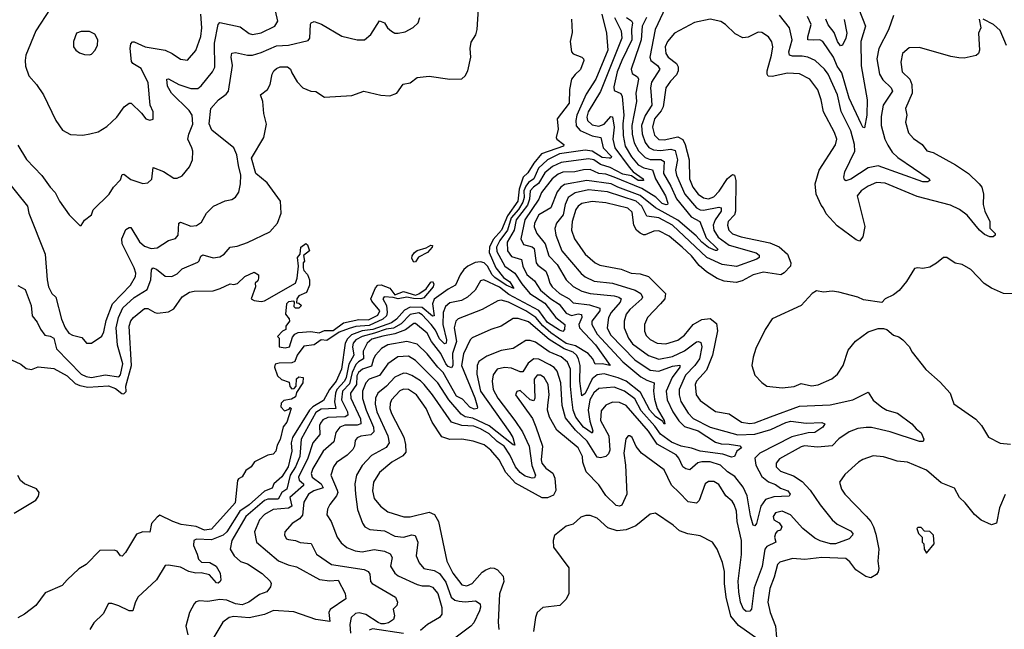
# Model space of a CAD drawing. Extents: x 1933546 to 2138868, y 524910 to 667279.
# Tile 341 of 466: x 2042837 to 2048580, y 627217 to 630773. Entities that reach past the tile are written whole.
import ezdxf

# ---------------------------------------------------------------- set-up
doc = ezdxf.new("R2010")
doc.units = 0

msp = doc.modelspace()

# ---------------------------------------------------------------- linework, layer by layer
at = {"layer": '0CON10XD'}
for points in [[(2046616.7, 630873.3), (2046544.3, 630715), (2046511.7, 630555), (2046518.7, 630535), (2046556, 630505), (2046569.7, 630485), (2046521.5, 630408.5), (2046515.2, 630374.8), (2046520.7, 630330.7), (2046524.8, 630275), (2046485, 630214.7), (2046463.4, 630155), (2046466.7, 630106.7), (2046485.6, 630055.6), (2046506.9, 630026.9), (2046532.8, 630012.8), (2046575, 630009.4), (2046635, 630018.1), (2046659.1, 630009.1), (2046674.5, 629955), (2046661.7, 629895), (2046667.2, 629865), (2046715.5, 629755), (2046785.1, 629675.1), (2046805, 629663), (2046825, 629661.1), (2046915, 629678.9), (2046928.5, 629675), (2046928.3, 629655), (2046893, 629605), (2046881.3, 629575), (2046885.6, 629545), (2046910.2, 629505), (2046975, 629457.9), (2047132.4, 629412.4), (2047150.1, 629400.1), (2047150, 629385), (2047136.5, 629375), (2047017.6, 629332.4), (2046935, 629344.8), (2046845, 629385.4), (2046645, 629573.8), (2046565, 629616.5), (2046495, 629626.7), (2046466.1, 629685), (2046432.8, 629715), (2046265, 629769.5), (2046155, 629779.4), (2046076.7, 629763.3), (2046036.7, 629735), (2046018.1, 629695), (2046007.3, 629635), (2045967.5, 629585), (2045958.3, 629555), (2045964.1, 629515.9), (2045998.4, 629425), (2046111.8, 629291.8), (2046135, 629273.4), (2046187.9, 629247.9), (2046295, 629236.3), (2046425.8, 629195.8), (2046459.1, 629175), (2046469.1, 629155), (2046464.7, 629145), (2046395, 629081.4), (2046374.7, 629055), (2046362.5, 629015), (2046361.6, 628975), (2046387.3, 628915), (2046411.3, 628881.3), (2046505, 628814.3), (2046565, 628793.4), (2046645, 628807.9), (2046715, 628840.8), (2046785, 628893.7), (2046796.4, 628896.4), (2046810.5, 628890.5), (2046816.5, 628865), (2046802.6, 628795), (2046775, 628755.2), (2046721, 628699), (2046683.7, 628615), (2046683.1, 628585), (2046693.4, 628545), (2046735, 628477.3), (2046765, 628446.2), (2046865, 628395.2), (2047025, 628350.3), (2047125, 628354.9), (2047218.3, 628381.7), (2047305, 628423.8), (2047335, 628431.4), (2047425, 628420), (2047515, 628424), (2047532.5, 628415), (2047522, 628395), (2047475, 628365.5), (2047435, 628362.1), (2047341.2, 628338.8), (2047153.3, 628245), (2047125.3, 628215), (2047130.2, 628175), (2047165, 628108.8), (2047205, 628077.4), (2047245, 628060.9), (2047275, 628039.2), (2047317.5, 628025), (2047331.4, 628005), (2047325, 627993.3), (2047235, 627990.2), (2047186.5, 627973.5), (2047160, 627935), (2047135, 627833.3), (2047125, 627820), (2047115, 627824), (2047099.2, 627879.1), (2047080.6, 627995), (2047056.2, 628045), (2047007.6, 628107.6), (2046965, 628136.1), (2046925, 628174.8), (2046865, 628194.2), (2046815.9, 628194.1), (2046792.8, 628187.2), (2046745, 628147.5), (2046722.6, 628152.6), (2046705, 628165.5), (2046681.8, 628215), (2046665, 628234.1), (2046555, 628297.5), (2046505, 628372.9), (2046375, 628522.6), (2046335, 628539.6), (2046295, 628541), (2046256, 628524), (2046229, 628491), (2046225.3, 628434.7), (2046272.4, 628345), (2046278.3, 628261.7), (2046270.6, 628239.4), (2046254.9, 628225.1), (2046225, 628216.1), (2046205, 628220.6), (2046146.8, 628315), (2046078.6, 628378.6), (2046020.5, 628450.5), (2046001.5, 628521.5), (2045993.7, 628653.7), (2045971.6, 628721.6), (2045953.4, 628743.4), (2045929.5, 628759.5), (2045865, 628791.6), (2045835, 628794.8), (2045801.7, 628768.3), (2045772.2, 628717.8), (2045755, 628718.6), (2045705, 628741), (2045665, 628744.8), (2045622.7, 628735), (2045598.8, 628701.2), (2045591.7, 628665), (2045598.8, 628615), (2045626.2, 628565), (2045725.4, 628435.4), (2045769.5, 628369.5), (2045808.3, 628285), (2045823.2, 628173.2), (2045844.6, 628115), (2045839.2, 628100.8), (2045825, 628098.2), (2045785, 628110.9), (2045755, 628130.7), (2045728.3, 628165), (2045695.8, 628235), (2045662.8, 628285), (2045622.2, 628312.2), (2045575, 628357.3), (2045525, 628386.4), (2045485, 628401.2), (2045416.3, 628406.3), (2045354.6, 628424.6), (2045245.2, 628585), (2045196.7, 628645), (2045175, 628666.3), (2045125, 628697.5), (2045095, 628709.5), (2045075, 628710), (2045025, 628687.6), (2044975.7, 628635), (2044925.4, 628594.6), (2044911.2, 628565), (2044909.4, 628529.4), (2044919.5, 628485), (2044983.1, 628345), (2044992.4, 628305), (2044975, 628277.8), (2044889.4, 628230.6), (2044835, 628173.1), (2044801.4, 628115), (2044792.5, 628065), (2044794.8, 628005), (2044807.2, 627915), (2044835.5, 627835), (2044849.4, 627815), (2044879.2, 627799.2), (2044965, 627790.7), (2045025, 627760.3), (2045075, 627753.7), (2045125, 627768.5), (2045143.9, 627763.9), (2045159.3, 627725), (2045150, 627645), (2045167.1, 627605), (2045195, 627572.5), (2045255, 627559.3), (2045285, 627542.8), (2045322.6, 627492.6), (2045353.2, 627405), (2045375, 627387.2), (2045399.4, 627380.6), (2045435, 627377.1), (2045495, 627382.7), (2045522.9, 627365), (2045525.4, 627345.4), (2045519.6, 627325), (2045486.2, 627255), (2045467.5, 627235), (2045375.2, 627164.8)], [(2042825, 629221.8), (2042868.5, 629198.5), (2042903.5, 629105), (2042910, 629045), (2042938.5, 629008.5), (2042957.8, 628967.8), (2042983.1, 628933.1), (2043015, 628926.4), (2043035, 628914.1), (2043052.4, 628852.4), (2043195, 628705.5), (2043225, 628691.2), (2043255, 628686.5), (2043335, 628700.7), (2043415, 628689.2), (2043425, 628701.9), (2043437.6, 628765), (2043407.8, 628875), (2043399.3, 628975), (2043412.4, 629035), (2043438.1, 629091.9), (2043505, 629152.9), (2043580.5, 629199.5), (2043601.5, 629255), (2043606.5, 629313.5), (2043613.8, 629326.2), (2043635, 629318.2), (2043685, 629276.5), (2043725, 629274.4), (2043755, 629289.8), (2043785, 629319.8), (2043875, 629357.6), (2043884, 629366), (2043893.6, 629393.6), (2043905, 629400.4), (2043965, 629382.9), (2044005, 629390.4), (2044030, 629405), (2044065, 629446.2), (2044105, 629451.3), (2044165, 629472.1), (2044295, 629535.4), (2044340.9, 629585), (2044361.8, 629645), (2044358.7, 629715), (2044280.5, 629820.5), (2044213.9, 629875), (2044188.2, 629965), (2044260, 630085), (2044275.8, 630164.2), (2044260, 630225), (2044255.8, 630295), (2044241.2, 630335), (2044282, 630365), (2044297.1, 630395), (2044310, 630455), (2044320, 630475), (2044335, 630488.1), (2044357, 630497), (2044397.9, 630497.9), (2044416.7, 630485), (2044425, 630462.5), (2044455, 630410), (2044488.8, 630375), (2044535, 630356), (2044565, 630353.3), (2044615, 630321.2), (2044775, 630331.2), (2044845, 630356.7), (2044942.3, 630332.3), (2044995, 630328), (2045036.8, 630343.2), (2045074.2, 630395.8), (2045115, 630404), (2045155, 630435.6), (2045225, 630443.1), (2045345, 630425.4), (2045415, 630427.5), (2045435.7, 630444.3), (2045451.3, 630475), (2045468.3, 630555), (2045464.7, 630605), (2045469.3, 630640.7), (2045496.6, 630683.4), (2045505.2, 630715), (2045514.5, 630865)], [(2042825, 630041.4), (2042877.1, 629957.1), (2042965, 629864.3), (2043014.4, 629795), (2043044, 629764), (2043069.5, 629715), (2043125, 629634), (2043187, 629573), (2043195, 629572.5), (2043215, 629602.5), (2043255, 629633.8), (2043266.2, 629663.8), (2043358.8, 629755), (2043384, 629795), (2043425, 629838), (2043435, 629868.8), (2043445, 629871.4), (2043485, 629841.1), (2043555, 629817.1), (2043585, 629820.8), (2043607, 629843), (2043615, 629910), (2043675, 629887.1), (2043735, 629847.5), (2043755, 629848.6), (2043785, 629861.4), (2043827.5, 629915), (2043844.5, 629955), (2043846.7, 630005), (2043840, 630025), (2043817.3, 630075), (2043822.7, 630105), (2043846, 630164), (2043842.7, 630215), (2043825, 630243.8), (2043722.9, 630345), (2043699.2, 630385), (2043694.6, 630425.4), (2043705, 630428.1), (2043764.8, 630394.8), (2043835, 630372.1), (2043875, 630372.1), (2043895, 630386.5), (2043961.3, 630468.7), (2043974.6, 630495), (2043972.6, 630635), (2043994.7, 630745.3), (2044004, 630756), (2044121.9, 630731.9), (2044175, 630692.7), (2044195, 630685.4), (2044245, 630696.9), (2044324.6, 630735.4), (2044341.5, 630765), (2044329.7, 630825)], [(2043015, 630836.9), (2042931.9, 630708.1), (2042873.3, 630565), (2042868.1, 630535), (2042871.3, 630501.3), (2042889.4, 630445), (2042935.7, 630395), (2042975.8, 630335), (2043048, 630185), (2043087.3, 630127.3), (2043132.7, 630102.7), (2043205, 630099.2), (2043245, 630107.5), (2043295, 630118.6), (2043345, 630149.2), (2043404, 630205), (2043446.7, 630265), (2043475, 630286.7), (2043487.5, 630285), (2043547.7, 630227.7), (2043573.3, 630195), (2043595, 630186.7), (2043615, 630192.5), (2043616.2, 630235), (2043597.5, 630275), (2043585.5, 630405), (2043545, 630487.8), (2043497, 630517), (2043488.3, 630528.3), (2043480.6, 630605), (2043485, 630632), (2043495, 630642.9), (2043505, 630644.3), (2043568.8, 630615), (2043685, 630594), (2043725.8, 630575.8), (2043775, 630542.2), (2043815, 630536.9), (2043865, 630592.9), (2043893.5, 630675), (2043898.8, 630725), (2043893.2, 630805)], [(2047731.3, 630835), (2047770.6, 630735), (2047742.2, 630645), (2047744.4, 630504.4), (2047779.4, 630305), (2047778.1, 630215), (2047765, 630141.2), (2047755, 630145.7), (2047745, 630164.4), (2047674.3, 630314.3), (2047632.4, 630462.4), (2047605, 630502.5), (2047583.5, 630555), (2047521.2, 630645), (2047503.3, 630655), (2047466.3, 630653.7), (2047433.1, 630655), (2047432.9, 630672.9), (2047453.1, 630745), (2047431.4, 630791.4)], [(2042754.6, 629844.6), (2042881.4, 629685), (2042890.8, 629645), (2042985.9, 629405.9), (2042996.4, 629255), (2043005.6, 629215), (2043024.3, 629175), (2043047.7, 629155), (2043081.5, 629025), (2043101.9, 628975), (2043124.3, 628945), (2043145, 628932.9), (2043199.7, 628919.7), (2043226.4, 628886.4), (2043255, 628886.2), (2043315, 628926.2), (2043327.9, 628952.1), (2043342.1, 629017.9), (2043377.2, 629115), (2043483.6, 629225), (2043512.7, 629275), (2043514.1, 629295), (2043504.1, 629325), (2043433.6, 629465), (2043433.5, 629495), (2043455, 629548.6), (2043475, 629561.4), (2043485, 629560), (2043535, 629477.1), (2043565, 629451.1), (2043602.8, 629437.2), (2043637.8, 629442.2), (2043705, 629484.2), (2043745, 629496.2), (2043762, 629515), (2043765, 629586.7), (2043775, 629591.2), (2043835, 629568.5), (2043868.2, 629571.8), (2043897.4, 629592.6), (2043925.7, 629644.3), (2043966.7, 629685), (2044035, 629715.7), (2044075, 629723.8), (2044095, 629736.7), (2044115, 629767.5), (2044124.2, 629815), (2044126, 629865), (2044112.8, 629922.7), (2044103.8, 629985), (2044085.8, 630025.8), (2043958.2, 630128.2), (2043941.5, 630165), (2043950.8, 630255), (2043996, 630305), (2044041.8, 630338.2), (2044053.8, 630356.2), (2044078.9, 630505), (2044070, 630555), (2044075, 630577.5), (2044095, 630580.5), (2044165, 630566.2), (2044193.8, 630566.2), (2044245, 630581.2), (2044335, 630620.2), (2044405, 630624.8), (2044518.9, 630651.1), (2044528.2, 630665), (2044532.7, 630747.3), (2044536.7, 630755), (2044555, 630761.9), (2044597.3, 630747.3), (2044716.2, 630676.2), (2044805, 630654.3), (2044847.5, 630655), (2044885, 630686), (2044935, 630766.2), (2044964.2, 630754.2), (2044981.4, 630725), (2045005.4, 630705.4), (2045025, 630694.3), (2045045, 630693.1), (2045085, 630701.9), (2045132.7, 630727.3), (2045160.8, 630755), (2045170.6, 630785)], [(2046231.9, 630805), (2046258.8, 630695), (2046266.3, 630595), (2046196.9, 630425), (2046141.6, 630338.4), (2046087.2, 630215), (2046080, 630185), (2046083.2, 630153.2), (2046106.1, 630126.1), (2046175, 630094.4), (2046226.1, 630085), (2046239.5, 630025), (2046288.1, 629975), (2046284.1, 629965.9), (2046275.7, 629964.3), (2046235, 629969.4), (2046175, 630006.1), (2046135, 630010.8), (2045985, 629990.8), (2045915, 629955.7), (2045863.6, 629906.4), (2045835.1, 629844.9), (2045805, 629823.3), (2045788.4, 629801.6), (2045777.7, 629775), (2045779.6, 629735), (2045772.3, 629707.7), (2045746.1, 629665), (2045703.7, 629616.3), (2045681.1, 629545), (2045637.6, 629485), (2045617.4, 629445), (2045620.1, 629420.1), (2045666.4, 629335), (2045724.7, 629294.7), (2045765, 629232.6), (2045812.5, 629175), (2045900, 629120), (2045963.8, 629035), (2046017.4, 628995), (2046014.7, 628965), (2046005.3, 628954.7), (2045985, 628961.3), (2045915, 629007), (2045865, 629075.6), (2045690.2, 629170.2), (2045635, 629213.1), (2045543.8, 629256.2), (2045525, 629250), (2045494.1, 629195.9), (2045449.1, 629155), (2045414.4, 629135.6), (2045345, 629120.7), (2045320.7, 629099.3), (2045306.7, 629065), (2045304.9, 628994.9), (2045325.6, 628905), (2045324.7, 628885.3), (2045315, 628882.6), (2045285, 628910.5), (2045261.6, 628961.6), (2045237.4, 628995), (2045185, 629050.2), (2045165, 629061.9), (2045115, 629053.5), (2045062.2, 628997.8), (2045016.3, 628973.7), (2044975, 628967.8), (2044906.6, 628943.4), (2044835, 628925.4), (2044797.3, 628905), (2044780.9, 628885), (2044777.6, 628865), (2044785.7, 628815), (2044756.8, 628763.2), (2044740.4, 628685), (2044730.8, 628665), (2044687.5, 628615), (2044679.6, 628595), (2044672.8, 628542.8), (2044680.8, 628505), (2044595, 628500), (2044565, 628481.3), (2044478.5, 628325), (2044470.4, 628225), (2044445.6, 628165), (2044415.1, 628115), (2044395.3, 628035), (2044365, 628014.5), (2044343.6, 627976.4), (2044285, 627976.4), (2044265, 627969.1), (2044155.6, 627874.4), (2044074.5, 627735.5), (2044063.8, 627685), (2044088.5, 627645), (2044125, 627612.9), (2044165, 627598.1), (2044251.4, 627541.4), (2044298.1, 627498.1), (2044303.3, 627485), (2044300, 627465), (2044278.6, 627435), (2044235, 627419.4), (2044173.1, 627375), (2044135, 627360), (2044095, 627365.2), (2044045, 627386.4), (2044005, 627390), (2043935, 627380), (2043885, 627382.9), (2043865, 627377.5), (2043853.7, 627366.3), (2043826.9, 627315), (2043806.5, 627235), (2043817.5, 627185)], [(2046306.5, 630785), (2046345, 630708.1), (2046349.5, 630665), (2046251.1, 630421.1), (2046225.3, 630354.7), (2046152.7, 630235), (2046144.8, 630205), (2046147.8, 630185), (2046175, 630158.7), (2046215, 630150.8), (2046245.9, 630164.1), (2046285, 630207.8), (2046295, 630205.4), (2046304.6, 630145), (2046297.3, 630075), (2046307.7, 630025), (2046391.4, 629911.5), (2046415, 629885.9), (2046473.8, 629845), (2046475.6, 629835), (2046445, 629834.4), (2046405, 629862.3), (2046355, 629872.5), (2046280.8, 629910.8), (2046225, 629927.4), (2046185, 629955.4), (2046155, 629960.6), (2045995, 629939), (2045945, 629916.5), (2045900, 629880), (2045863.3, 629816.7), (2045833.7, 629796.3), (2045813.7, 629775), (2045809.8, 629725), (2045798.5, 629691.5), (2045732, 629605), (2045720.6, 629545), (2045679.7, 629475), (2045681.7, 629425), (2045705, 629391.9), (2045763.8, 629373.8), (2045770.9, 629335), (2045795, 629287.3), (2045840.1, 629250.1), (2045874.8, 629195), (2045935, 629143.9), (2045983, 629113), (2046025, 629061.6), (2046055, 629047.1), (2046095, 629057.2), (2046112.7, 629052.7), (2046115.5, 629035), (2046098.6, 628995), (2046102.6, 628975), (2046195.8, 628875.8), (2046280, 628755), (2046235, 628764.6), (2046193.7, 628763.6), (2046180.3, 628795), (2046152.4, 628825), (2046079.4, 628870.6), (2046025, 628883.4), (2045935, 628946.2), (2045887.9, 628987.9), (2045846.4, 629036.4), (2045789.6, 629075), (2045688.7, 629125), (2045645, 629137.4), (2045625, 629133.4), (2045535, 629081.6), (2045395, 629027.3), (2045380.7, 629015), (2045371.7, 628975), (2045383.7, 628895), (2045360.5, 628825), (2045363.6, 628756.4), (2045355, 628742.3), (2045335, 628750.5), (2045322.2, 628765), (2045292.6, 628825), (2045238.5, 628895), (2045213.7, 628943.7), (2045145, 629000.4), (2045135, 629000), (2045086.7, 628963.3), (2045025, 628939.5), (2044955.8, 628925.8), (2044891.5, 628908.5), (2044863.9, 628886.1), (2044840.3, 628839.7), (2044842.5, 628795), (2044812.2, 628777.8), (2044797.8, 628762.2), (2044775.5, 628714.5), (2044761, 628649), (2044720.3, 628605), (2044714.4, 628554.4), (2044748.8, 628485), (2044750.4, 628465), (2044734.4, 628455.6), (2044635, 628452.4), (2044605, 628437.9), (2044590.4, 628419.6), (2044585.2, 628404.8), (2044587, 628353), (2044547, 628305), (2044518.3, 628215), (2044463.1, 628105), (2044466.1, 628086.1), (2044491.4, 628065), (2044491.4, 628055), (2044412.8, 627985), (2044423.5, 627935), (2044405, 627922.9), (2044315, 627914.8), (2044265, 627887.4), (2044234.7, 627855), (2044206.2, 627785), (2044217.8, 627725), (2044346.2, 627616.1), (2044402.1, 627592.1), (2044450.5, 627580.5), (2044585, 627508.1), (2044645, 627500.3), (2044695, 627504), (2044735.6, 627425), (2044739.2, 627395), (2044647.5, 627332.5), (2044640, 627315), (2044645, 627262.5), (2044565, 627273.6), (2044435, 627318.9), (2044317.3, 627327.3), (2044265, 627303.7), (2044175, 627284.5), (2044085, 627291), (2044058.6, 627285), (2044022.4, 627257.6), (2043969.8, 627170.2)], [(2046376.3, 630785), (2046406.2, 630766.2), (2046412, 630755), (2046405.4, 630715), (2046407.7, 630655), (2046348.1, 630535), (2046322.1, 630468), (2046301.7, 630381.7), (2046305, 630360), (2046342.3, 630342.3), (2046350.3, 630325), (2046360.3, 630215), (2046354.2, 630165), (2046356.2, 630096.2), (2046367.7, 630035), (2046405, 629972.4), (2046445, 629926.7), (2046478.1, 629908.1), (2046527.3, 629897.3), (2046544.4, 629844.4), (2046603.1, 629745), (2046616.7, 629703.3), (2046616.2, 629693.8), (2046607.6, 629692.4), (2046585, 629700.1), (2046547.6, 629737.6), (2046465, 629788.4), (2046304.1, 629854.1), (2046255, 629870.8), (2046215, 629876.2), (2046165, 629899.2), (2046125, 629897.5), (2046075, 629885.2), (2046005, 629882.5), (2045978.3, 629871.7), (2045942.4, 629845), (2045880, 629765), (2045864.8, 629725), (2045782.5, 629605), (2045759, 629495), (2045775, 629461.1), (2045825, 629447.3), (2045837.2, 629437.2), (2045849, 629355), (2045859.9, 629339.9), (2045906.1, 629306.1), (2045916.7, 629276.7), (2045929, 629235), (2045942.8, 629215), (2045984.7, 629175), (2046041.2, 629145), (2046065, 629121.5), (2046160.3, 629110.3), (2046219.8, 629089.8), (2046220, 629075), (2046173.9, 629013.9), (2046174.9, 628994.9), (2046205, 628938), (2046355, 628776.5), (2046460.1, 628690.1), (2046495, 628669.6), (2046536.9, 628655), (2046533.7, 628605), (2046540.1, 628560.1), (2046555.2, 628505), (2046595.3, 628435), (2046600, 628415), (2046595.9, 628414.1), (2046588.9, 628428.9), (2046545, 628457.6), (2046512.6, 628495), (2046458.5, 628598.5), (2046375, 628664.3), (2046327.2, 628682.7), (2046245, 628706.4), (2046205, 628701.2), (2046175, 628678.4), (2046135, 628592.7), (2046115, 628578), (2046103.4, 628665), (2046106.6, 628755), (2046097.1, 628795), (2046084.8, 628815), (2046064.3, 628834.3), (2046012.3, 628852.3), (2045925, 628908), (2045805, 629010.8), (2045745, 629028.9), (2045715, 629030.4), (2045645, 628984.6), (2045585, 628965.4), (2045475, 628917.1), (2045463.9, 628906.1), (2045426.1, 628823.9), (2045413.2, 628755), (2045492.3, 628567.7), (2045507.8, 628512.2), (2045505.8, 628504.2), (2045488.3, 628501.7), (2045462.5, 628512.5), (2045418.6, 628558.6), (2045385, 628577.2), (2045306.5, 628715), (2045275.9, 628745), (2045214.3, 628824.3), (2045155, 628880.7), (2045094.8, 628894.8), (2044984.6, 628875.4), (2044946.7, 628855), (2044912.4, 628815), (2044900.6, 628795), (2044888.7, 628751.3), (2044836.1, 628733.9), (2044813.2, 628715), (2044802.5, 628695), (2044801.6, 628645), (2044766.2, 628595), (2044768.4, 628565), (2044825.1, 628445.1), (2044827.1, 628415), (2044805, 628407.4), (2044732.5, 628407.5), (2044704, 628396), (2044680, 628365), (2044668.8, 628311.2), (2044606.8, 628255), (2044546.9, 628155), (2044537.2, 628125), (2044542.8, 628105), (2044594.8, 628065), (2044607, 628043), (2044552.3, 628025), (2044521.6, 628005), (2044495, 627958), (2044487.1, 627882.9), (2044468.6, 627861.4), (2044426.4, 627833.6), (2044383.5, 627785), (2044380.4, 627765), (2044393.3, 627745), (2044405, 627740.4), (2044445, 627734.4), (2044472.7, 627722.7), (2044537.8, 627717.8), (2044567.5, 627655), (2044655, 627594.2), (2044846.7, 627565), (2044869.4, 627555), (2044878.1, 627538.1), (2044883.8, 627495), (2044892.2, 627485), (2045028, 627405), (2045040.8, 627375), (2045036, 627355), (2045016, 627335), (2045023.1, 627295), (2045016.9, 627275), (2044987.5, 627255), (2044965, 627248), (2044945, 627248.7), (2044927.4, 627257.4), (2044855, 627303.4), (2044816.6, 627313.4), (2044795, 627308.1), (2044770.7, 627285), (2044762.9, 627245), (2044766.7, 627195)], [(2046056.2, 630775), (2046058.3, 630698.3), (2046047.5, 630645), (2046056.2, 630585), (2046064.3, 630574.3), (2046115, 630554.2), (2046126, 630545), (2046127.5, 630535), (2046108.7, 630481.3), (2046076.2, 630453.8), (2046056.2, 630426.2), (2046044.5, 630365.5), (2046041.8, 630285), (2045971.2, 630195), (2045978.1, 630135), (2045966, 630085), (2045970, 630075), (2046010.8, 630045), (2046009.2, 630035), (2045880.1, 629989.9), (2045835, 629936.7), (2045800.9, 629879.1), (2045774.1, 629855), (2045750.9, 629785), (2045741.6, 629715), (2045681.7, 629628.3), (2045647.9, 629545), (2045599.3, 629490.7), (2045577.9, 629445), (2045574.9, 629415), (2045614.6, 629324.6), (2045658.8, 629268.8), (2045695, 629244.1), (2045719.4, 629205), (2045675, 629223.4), (2045608.8, 629268.8), (2045593, 629285), (2045565.1, 629335.1), (2045545, 629353.7), (2045525, 629360.7), (2045494.3, 629355.7), (2045451.5, 629335), (2045427.8, 629315), (2045405.3, 629285), (2045379.6, 629225), (2045335, 629200.8), (2045255, 629142.6), (2045244.6, 629115), (2045254, 629046), (2045245, 629044), (2045185, 629093), (2045114.5, 629095.5), (2045080.7, 629079.3), (2045033.8, 629025), (2045005, 629004.1), (2044896.9, 628965), (2044835, 628958.2), (2044772.4, 628935), (2044748.7, 628911.3), (2044735.3, 628885), (2044714.2, 628735), (2044682.7, 628665), (2044644.2, 628615), (2044608.8, 628551.2), (2044545.7, 628515)], [(2046493.3, 630785), (2046467, 630735), (2046462.4, 630655), (2046450.8, 630619.2), (2046403.2, 630485), (2046408.7, 630458.7), (2046439.9, 630439.9), (2046447.1, 630425), (2046430.5, 630345), (2046434.8, 630295), (2046407.1, 630155), (2046409.5, 630105), (2046421.3, 630055), (2046446.8, 630006.8), (2046485, 629968.3), (2046515, 629956.6), (2046576.4, 629956.4), (2046596.2, 629946.2), (2046591.7, 629875), (2046635, 629801.4), (2046668.3, 629728.3), (2046753.6, 629623.6), (2046804.6, 629595), (2046840.4, 629500.4), (2046909.2, 629435), (2046905, 629425.8), (2046895, 629426), (2046855, 629443.1), (2046815, 629474.2), (2046782, 629512), (2046675, 629602.7), (2046545.5, 629675.5), (2046455, 629747.6), (2046325.3, 629795), (2046286.1, 629816.1), (2046145, 629834), (2046015, 629811), (2045992.5, 629795), (2045971.7, 629768.3), (2045934.5, 629675.5), (2045864.7, 629635), (2045838.8, 629585), (2045836.7, 629565), (2045852.6, 629525), (2045902.5, 629465), (2045923.9, 629395), (2045971.1, 629345), (2046025, 629254.6), (2046065, 629217.3), (2046115, 629189), (2046165, 629175.5), (2046305, 629162.1), (2046332.2, 629155), (2046344.6, 629145), (2046338.8, 629125), (2046286.7, 629065), (2046271, 629035), (2046262.9, 628975), (2046283.3, 628935), (2046425, 628788.8), (2046515, 628729.2), (2046565, 628723.4), (2046645, 628751.3), (2046687, 628757), (2046687.8, 628745), (2046642.7, 628685), (2046607.4, 628605), (2046613.2, 628555), (2046646.2, 628485), (2046681.9, 628431.9), (2046715, 628400), (2046795, 628373.6), (2046895, 628308.6), (2046928.7, 628298.7), (2046974, 628296), (2047036.5, 628286.5), (2047047.5, 628275), (2047020, 628255), (2047005.4, 628224.6), (2046989.3, 628220.7), (2046938.2, 628238.2), (2046805.1, 628255.1), (2046755, 628273.6), (2046695, 628285.8), (2046638.8, 628308.8), (2046574.9, 628354.9), (2046541.7, 628401.8), (2046461.6, 628491.6), (2046425, 628561.2), (2046365, 628605.6), (2046305, 628629.1), (2046215, 628621.9), (2046185, 628595.7), (2046162.4, 628555), (2046153.2, 628495), (2046161.5, 628431.5), (2046180, 628375), (2046175, 628360.4), (2046125, 628395.5), (2046080.9, 628455), (2046064.9, 628494.9), (2046056.5, 628556.5), (2046049, 628635), (2046049.7, 628735), (2046031.9, 628775), (2045995, 628806), (2045925, 628836), (2045845, 628891.3), (2045815, 628901.8), (2045788.2, 628901.8), (2045715, 628853.8), (2045645, 628843.1), (2045560.8, 628809.2), (2045515, 628779.6), (2045504.2, 628755), (2045503.5, 628705), (2045524.5, 628605), (2045696.6, 628365), (2045713.1, 628335), (2045725, 628290.8), (2045715, 628291.9), (2045575, 628403), (2045479, 628449), (2045435, 628456.1), (2045412.7, 628472.7), (2045339, 628555), (2045275, 628655.2), (2045145, 628783.8), (2045105, 628810), (2045043, 628807), (2044985, 628764.6), (2044935, 628697.1), (2044875, 628676.2), (2044855, 628654.5), (2044836.7, 628605), (2044836.5, 628563.5), (2044857.8, 628495), (2044899.8, 628395), (2044902.2, 628367.8), (2044885, 628350.5), (2044826.4, 628343.6), (2044805, 628334.4), (2044792.7, 628317.3), (2044790, 628285), (2044780.8, 628265), (2044747.5, 628232.5), (2044685, 628189.1), (2044667.1, 628165), (2044650.8, 628115), (2044689.1, 628029.1), (2044691.7, 628015), (2044685.3, 627995), (2044645.5, 627945), (2044633, 627917), (2044628.2, 627885), (2044654.4, 627845), (2044688.5, 627755), (2044710.9, 627720.9), (2044744.2, 627694.2), (2044794.2, 627674.2), (2044835, 627668.2), (2044905, 627682.6), (2044965, 627672.6), (2044996.9, 627656.9), (2045010, 627635), (2045000.4, 627585), (2045024.2, 627544.2), (2045045, 627528.5), (2045155, 627477.9), (2045185, 627470.3), (2045225, 627470.4), (2045245, 627461.8), (2045275.7, 627425.7), (2045298.9, 627345), (2045298.1, 627305), (2045285.8, 627285), (2045215, 627244), (2045175, 627209.7)], [(2048433.3, 630775), (2048442.5, 630725), (2048430, 630695), (2048435.8, 630594.2), (2048430, 630575), (2048416.1, 630563.9), (2048345, 630548.8), (2048315, 630550), (2048267.7, 630557.7), (2048085, 630611.1), (2048025, 630608.6), (2047986.2, 630575), (2047975.6, 630524.4), (2047985, 630468.8), (2048028.1, 630425), (2048040.9, 630395), (2048042.5, 630345), (2048004, 630255), (2048011.1, 630215), (2048004, 630175), (2048021.8, 630111.8), (2048050.4, 630080.4), (2048101.2, 630045), (2048127, 630007), (2048165, 629998.8), (2048295, 629926.9), (2048370.8, 629875), (2048432.9, 629815), (2048448.9, 629795), (2048458.8, 629755), (2048455.7, 629695), (2048466.5, 629656.5), (2048494.4, 629595), (2048496, 629556), (2048526, 629525), (2048526.2, 629515), (2048515, 629506.7), (2048495, 629506.2), (2048465, 629520), (2048435, 629545.6), (2048362.8, 629632.8), (2048318.8, 629665), (2048265, 629691.7), (2048072.3, 629742.3), (2047885, 629818.5), (2047835, 629822.7), (2047785, 629800.9), (2047744.5, 629775), (2047722.3, 629745), (2047765.4, 629565.4), (2047755, 629506.7), (2047735, 629481.2), (2047715, 629488.6), (2047605, 629570.8), (2047540.3, 629640.3), (2047525, 629672.9), (2047510.8, 629690.8), (2047482.2, 629755), (2047476.5, 629815), (2047500.5, 629895), (2047595, 630042.5), (2047602.3, 630075), (2047590, 630115), (2047525.9, 630235), (2047512.1, 630305), (2047492.7, 630362.7), (2047445, 630425.4), (2047385, 630457.5), (2047315, 630460.8), (2047225, 630440.8), (2047203.2, 630443.2), (2047196.8, 630455), (2047197.2, 630475), (2047222.5, 630565), (2047228.7, 630615), (2047223.4, 630643.4), (2047205, 630672.9), (2047165, 630698.1), (2047145, 630700), (2047085, 630670.5), (2047055, 630667.1), (2047009.5, 630689.5), (2046954.4, 630745), (2046927, 630763), (2046865, 630776.2), (2046773.1, 630756.9), (2046656.7, 630695), (2046614.5, 630645.5), (2046601.7, 630615), (2046605.3, 630575), (2046620, 630555), (2046667.7, 630517.7), (2046676.8, 630496.8), (2046677.9, 630475), (2046668.3, 630451.7), (2046632.9, 630415), (2046605.8, 630375), (2046590.7, 630265), (2046578.9, 630241.1), (2046540.2, 630195), (2046528.5, 630145), (2046538.6, 630098.6), (2046565, 630073), (2046595, 630072.2), (2046675, 630089.3), (2046705, 630073.3), (2046718.9, 630045), (2046741.1, 629955), (2046744.4, 629845), (2046763.3, 629795), (2046795, 629755.8), (2046825, 629733.1), (2046855, 629727.1), (2046885, 629738.6), (2046917.4, 629772.6), (2046965, 629847.1), (2046995, 629870), (2047006.1, 629866.1), (2047014.7, 629835), (2047012.8, 629655), (2047005.9, 629634.1), (2046970, 629595), (2046965.7, 629575), (2046973.3, 629545), (2046994.2, 629524.2), (2047045, 629506.3), (2047211.6, 629471.6), (2047266.8, 629446.8), (2047314.9, 629404.9), (2047334.7, 629355.2), (2047331.9, 629335), (2047295, 629296.3), (2047275.6, 629284.4), (2047175, 629300.5), (2047115, 629284.7), (2047050, 629250), (2047015, 629238.9), (2046945, 629246.7), (2046905, 629262.1), (2046842.2, 629302.2), (2046799.4, 629339.4), (2046754.7, 629395), (2046701.3, 629445), (2046625, 629509.1), (2046565, 629541.9), (2046535, 629540), (2046485, 629518.4), (2046475, 629517.2), (2046455, 629527.3), (2046435, 629545.4), (2046419.4, 629575), (2046409.7, 629649.7), (2046383.2, 629673.2), (2046254.8, 629704.8), (2046175, 629712.1), (2046115, 629700.2), (2046094.6, 629685.4), (2046081.5, 629665), (2046059.1, 629595), (2046055.8, 629545), (2046072.8, 629495), (2046134.8, 629404.8), (2046193.6, 629353.6), (2046220.5, 629340.5), (2046345, 629316.9), (2046403.8, 629295), (2046455, 629290.7), (2046505, 629275.4), (2046603.8, 629175), (2046600.4, 629145), (2046575.2, 629114.8), (2046498.8, 629035), (2046481.8, 628995), (2046481.3, 628955), (2046491, 628931), (2046515, 628906.9), (2046555, 628885.7), (2046605, 628882.7), (2046675, 628903.4), (2046715, 628933.1), (2046765, 628995.5), (2046815, 629023.2), (2046865, 629030.4), (2046901.4, 629001.4), (2046907.7, 628957.7), (2046877.5, 628815), (2046842, 628728), (2046785.4, 628665), (2046775.9, 628645), (2046781.8, 628585), (2046805, 628550.9), (2046895, 628487.1), (2046975, 628474.6), (2047046.2, 628425), (2047095, 628417.8), (2047125, 628421.2), (2047216.7, 628456.7), (2047385, 628519), (2047565, 628526.3), (2047696.1, 628556.1), (2047785, 628600), (2047814.2, 628554.2), (2047865, 628511.8), (2047895, 628494.2), (2047956.7, 628476.7), (2048041.2, 628415), (2048065.3, 628385.3), (2048095, 628362), (2048110, 628325), (2048107.3, 628312.7), (2048085, 628313.1), (2047915, 628369.6), (2047805, 628393), (2047775, 628393.6), (2047725, 628388), (2047675, 628369), (2047615, 628326.9), (2047575, 628287.9), (2047532.4, 628282.4), (2047490.9, 628279.1), (2047415, 628286.9), (2047395, 628281.6), (2047268.9, 628211.1), (2047249.1, 628185), (2047250, 628165), (2047275, 628140), (2047351.1, 628111.1), (2047399.8, 628079.8), (2047448.1, 628028.1), (2047505, 627943.4), (2047575.3, 627855), (2047605, 627830), (2047682.2, 627792.2), (2047695.8, 627775), (2047694.3, 627765), (2047675.2, 627744.8), (2047595, 627716.3), (2047566.2, 627716.1), (2047505, 627732.4), (2047475, 627748.2), (2047404.8, 627804.8), (2047332.9, 627885), (2047285, 627905.2), (2047245, 627895.4), (2047231.2, 627875), (2047236, 627855), (2047267.3, 627837.3), (2047283.1, 627815), (2047275, 627796), (2047255, 627789.4), (2047244.7, 627775.3), (2047240, 627755), (2047247.1, 627725), (2047195, 627698.9), (2047183.3, 627685), (2047167.1, 627582.9), (2047120.9, 627459.1), (2047105.5, 627335), (2047095, 627322.5), (2047075, 627320.6), (2047059.1, 627335), (2047041.9, 627375), (2047031.3, 627435), (2047027.4, 627497.4), (2047046, 627654), (2047046.4, 627735), (2047022.5, 627845), (2047018.1, 627905), (2047005, 627944.3), (2046991.9, 627965), (2046955, 627995.5), (2046915, 628062.1), (2046885, 628078.8), (2046855, 628079.3), (2046834.1, 628065.9), (2046800.9, 627969.1), (2046785, 627952.5), (2046735, 627961.1), (2046684, 628014), (2046638, 628058), (2046596.7, 628146.7), (2046463.5, 628243.5), (2046432.4, 628282.4), (2046408.6, 628335), (2046395, 628345.6), (2046385, 628345.7), (2046373.1, 628326.9), (2046361.4, 628245), (2046370, 628175), (2046377.2, 628005), (2046348.8, 627941.2), (2046335, 627934.7), (2046315, 627939.6), (2046255, 627996.7), (2046215, 628060.5), (2046140.7, 628135), (2046121.6, 628191.6), (2046120.4, 628225), (2046094.7, 628275), (2045968.9, 628378.9), (2045927.9, 628455), (2045915.3, 628495), (2045917.5, 628525), (2045926, 628585), (2045918.9, 628645), (2045895.8, 628685), (2045875, 628698.9), (2045855, 628699.7), (2045838.1, 628675), (2045841.3, 628565), (2045835, 628550), (2045815, 628555.4), (2045755, 628610), (2045736.2, 628603.8), (2045728.5, 628585), (2045827, 628447), (2045848.1, 628398.1), (2045885.6, 628285), (2045878.7, 628205), (2045882.5, 628185), (2045905, 628156.6), (2045946.8, 628126.8), (2045958.3, 628098.3), (2045963.8, 628026.2), (2045950.1, 627999.9), (2045915, 627983.8), (2045885, 627984.1), (2045728.8, 628068.8), (2045671.4, 628131.4), (2045634.1, 628205), (2045585, 628261.9)], [(2047933.7, 630796.3), (2047905, 630714.2), (2047848, 630605), (2047836.5, 630545), (2047851.6, 630455), (2047871.5, 630421.5), (2047918.9, 630375), (2047926.7, 630355), (2047873.4, 630275), (2047862.4, 630207.6), (2047862.5, 630155), (2047882.9, 630075), (2047900.1, 630040.1), (2047925, 630000.7), (2047959.7, 629969.7), (2048140.8, 629845), (2048146, 629835), (2048133.6, 629826.4), (2048105, 629826.7), (2047845, 629920.5), (2047785, 629908), (2047685, 629843.1), (2047655, 629833.1), (2047648.5, 629838.5), (2047643.8, 629855), (2047648.8, 629885), (2047708, 630005), (2047706.5, 630045), (2047684.8, 630125), (2047627.9, 630237.9), (2047607.2, 630335), (2047552.4, 630455), (2047530.7, 630485), (2047476.4, 630535), (2047434.4, 630554.4), (2047400.5, 630560.5), (2047345, 630560.2), (2047326.5, 630566.5), (2047323.3, 630585), (2047342.9, 630655), (2047326.7, 630725), (2047268.4, 630798.4)], [(2047646.4, 630773.6), (2047662.1, 630695), (2047655.4, 630664.6), (2047636.2, 630623.8), (2047625, 630620.6), (2047605.9, 630645), (2047587.5, 630697.5), (2047552.5, 630742.5), (2047539, 630775)], [(2048591.7, 630621.7), (2048555, 630710), (2048516.7, 630745), (2048456.1, 630776.1)], [(2043243, 630567), (2043255, 630572.5), (2043276.7, 630595), (2043290, 630625), (2043293.3, 630655), (2043275, 630687.5), (2043243.6, 630703.6), (2043195, 630703.8), (2043167.5, 630695), (2043151.2, 630645), (2043151.2, 630615), (2043163.3, 630595), (2043185, 630580), (2043215, 630570), (2043243, 630567)], [(2042789.6, 628789.6), (2042844.1, 628764.1), (2042875, 628738), (2042905, 628733.1), (2042945, 628748.2), (2043035, 628737.8), (2043113.1, 628695), (2043161, 628651), (2043188.1, 628638.1), (2043235, 628628.7), (2043355, 628636.1), (2043395, 628620.8), (2043432.4, 628592.4), (2043445, 628589.6), (2043456.9, 628603.1), (2043455.2, 628635.2), (2043488.4, 628755), (2043474.6, 628985), (2043485, 629016), (2043500, 629035), (2043565, 629088.8), (2043585, 629088), (2043624.1, 629064.1), (2043640.5, 629060.5), (2043705, 629068.6), (2043735, 629085.8), (2043785, 629156.2), (2043827.3, 629182.7), (2043855, 629190), (2043965, 629192), (2044005.9, 629204.1), (2044065, 629232.5), (2044085, 629227.5), (2044107, 629233), (2044150, 629275), (2044205, 629300), (2044230, 629285), (2044230, 629265), (2044225, 629250), (2044210, 629235), (2044212.5, 629215), (2044187.5, 629145), (2044203.9, 629133.9), (2044245, 629129.2), (2044265, 629133.1), (2044446.2, 629235), (2044455.9, 629264.1), (2044463.3, 629335), (2044456.7, 629385), (2044472.5, 629405), (2044477.5, 629445), (2044505, 629467.5), (2044515, 629460), (2044527.5, 629425), (2044492.5, 629397.5), (2044497.5, 629365), (2044490, 629355), (2044490, 629325), (2044495, 629310), (2044516.4, 629286.4), (2044526.7, 629255), (2044526.7, 629225), (2044509.3, 629180.7), (2044465, 629162.5), (2044452.5, 629145), (2044451.7, 629121.7), (2044465, 629120), (2044480, 629105), (2044465, 629090), (2044445, 629090), (2044438.3, 629098.3), (2044440, 629125), (2044435, 629130), (2044405, 629126.7), (2044393.3, 629115), (2044387.5, 629055), (2044408.3, 629028.3), (2044410, 629015), (2044390, 628985), (2044390, 628965), (2044370, 628955), (2044340, 628925), (2044350, 628915), (2044350, 628865), (2044385, 628858), (2044410, 628865), (2044428.9, 628921.1), (2044441.7, 628938.3), (2044461.2, 628948.8), (2044535, 628954.6), (2044584.4, 628945.6), (2044615, 628960.4), (2044665, 628960), (2044725, 629003.9), (2044815, 629023.9), (2044872, 629022), (2044925, 629050), (2044937.3, 629075), (2044890.1, 629130.1), (2044884.6, 629145), (2044911.5, 629208.5), (2044925.9, 629224.1), (2044945, 629226.1), (2044995, 629207.3), (2045025, 629168), (2045075, 629187.2), (2045145, 629166.7), (2045165, 629173.8), (2045207, 629203), (2045235, 629242.5), (2045245, 629245.6), (2045252.2, 629232.2), (2045248.8, 629215), (2045195, 629150.7), (2045176.3, 629143.7), (2045134.5, 629145.5), (2045095, 629154.4), (2045043.5, 629143.5), (2045015, 629153.1), (2044963.2, 629156.8), (2044955.8, 629145), (2044975.5, 629105), (2044980.9, 629065), (2044975.5, 629045), (2044955.2, 629025), (2044875, 628988.6), (2044797.6, 628982.4), (2044759, 628971), (2044700.5, 628949.5), (2044628.2, 628901.8), (2044595, 628904.4), (2044555, 628877.1), (2044495, 628868), (2044455, 628815.8), (2044442, 628778), (2044425, 628770.9), (2044350.3, 628769.7), (2044327, 628763), (2044322.5, 628745), (2044340, 628695), (2044363, 628673), (2044408.3, 628658.3), (2044413, 628633), (2044425, 628620), (2044438.3, 628621.7), (2044450, 628635), (2044451.7, 628678.3), (2044465, 628690), (2044490, 628685), (2044487.5, 628655), (2044451.7, 628598.3), (2044445, 628572.5), (2044421.7, 628558.3), (2044378.3, 628551.7), (2044362.5, 628535), (2044360, 628515), (2044381.7, 628491.7), (2044408.3, 628501.7), (2044415, 628510), (2044420, 628505), (2044395.7, 628425), (2044372.7, 628397.3), (2044355.6, 628324.4), (2044338.3, 628291.7), (2044330, 628255), (2044315, 628237.5), (2044285, 628232.5), (2044206.7, 628193.3), (2044186.7, 628165), (2044155.9, 628144.1), (2044135, 628106.7), (2044113.3, 628095), (2044106.7, 628085), (2044093.3, 627955), (2043955, 627801.2), (2043915, 627794.8), (2043866.7, 627816.8), (2043778.1, 627828.1), (2043729.2, 627845), (2043655, 627882), (2043638.3, 627871.7), (2043605.5, 627834.5), (2043595, 627782.5), (2043555, 627786.2), (2043518.4, 627771.6), (2043453.6, 627665), (2043435, 627644.4), (2043425, 627645.7), (2043405, 627671.8), (2043388, 627678), (2043304.1, 627675.9), (2043225, 627595.8), (2043181, 627569), (2043113.2, 627505), (2043085, 627473.3), (2042985, 627429.2), (2042931, 627355), (2042865, 627304.4), (2042825, 627284)], [(2045135, 629359.2), (2045125, 629380), (2045126.5, 629395), (2045139.4, 629415), (2045155, 629427.1), (2045207.8, 629442.2), (2045235, 629458.1), (2045245, 629456), (2045242, 629445), (2045214.5, 629415), (2045162.5, 629387.5), (2045145, 629360), (2045135, 629359.2)], [(2048675, 629172.9), (2048575, 629175.6), (2048505, 629205.7), (2048463, 629233), (2048385, 629316.2), (2048333.9, 629343.9), (2048292.3, 629352.3), (2048245, 629386), (2048225, 629386.2), (2048185, 629352.5), (2048145, 629330), (2048105, 629321.4), (2048075, 629325.6), (2048055, 629320.8), (2048009.2, 629245), (2047967, 629193), (2047932.8, 629167.2), (2047885.7, 629144.3), (2047865, 629123.3), (2047758.8, 629138.8), (2047725, 629154), (2047615, 629183.3), (2047575, 629188.8), (2047525, 629183.3), (2047485, 629191.2), (2047458.8, 629175), (2047394.4, 629105.6), (2047225, 629027.5), (2047184.5, 628965.5), (2047130, 628855), (2047114, 628805), (2047108, 628755), (2047125, 628700), (2047165.6, 628655.6), (2047195, 628634.3), (2047285, 628624.4), (2047355, 628633.3), (2047395, 628650.4), (2047455, 628636.8), (2047495, 628643.2), (2047572.9, 628677.1), (2047606.7, 628705), (2047640, 628755), (2047669.2, 628845), (2047712.4, 628897.6), (2047785, 628952), (2047845, 628970.8), (2047875, 628972), (2047895, 628966), (2047932.7, 628932.7), (2047965, 628922), (2047988.8, 628905), (2048025, 628866.2), (2048043.1, 628833.1), (2048122.1, 628732.1), (2048205, 628658), (2048264, 628595), (2048274.3, 628565.7), (2048285, 628532), (2048413.2, 628443.2), (2048446.2, 628405), (2048487.7, 628337.7), (2048555, 628302.5), (2048615, 628297.5)], [(2045585, 628261.9), (2045545, 628292.9), (2045482, 628315), (2045415, 628325.9), (2045346, 628324), (2045299.9, 628339.9), (2045243.3, 628425), (2045207.4, 628505), (2045151.3, 628585), (2045105, 628616.2), (2045075, 628617.5), (2045055, 628607.3), (2045004.6, 628555), (2044996.7, 628533.2), (2044996.2, 628505), (2045006.1, 628475), (2045078.1, 628338.1), (2045087.9, 628295), (2045089, 628251), (2045072.2, 628227.8), (2045008.2, 628191.8), (2044935, 628131.1), (2044900.8, 628075), (2044893.8, 628025), (2044905, 627980), (2044941.1, 627935), (2044985, 627901.3), (2045077.9, 627872.1), (2045115, 627873.4), (2045225, 627900.7), (2045256.9, 627886.9), (2045280, 627845), (2045327.5, 627615), (2045363.7, 627545), (2045415, 627476.4), (2045445, 627470.8), (2045475, 627483.8), (2045535, 627549.6), (2045555.3, 627564.7), (2045585, 627574.6), (2045605, 627574.4), (2045624.4, 627564.4), (2045656, 627526), (2045660, 627495), (2045636.3, 627423.6), (2045628.2, 627258.2), (2045631.9, 627215)], [(2044545.7, 628515), (2044527.4, 628495), (2044427.2, 628335), (2044421.2, 628305), (2044424, 628255), (2044403.3, 628165), (2044365, 628107.1), (2044320, 628065), (2044310.1, 628039.9), (2044265, 628022), (2044175, 627942.9), (2044120, 627905), (2044045.1, 627785), (2044024.5, 627765.5), (2043955, 627738.8), (2043867.8, 627742.2), (2043852, 627735), (2043850.6, 627705), (2043872.9, 627655), (2043878.9, 627625), (2043897.8, 627607.8), (2043945, 627606.5), (2043983.5, 627585), (2044005.2, 627545), (2044010.8, 627505), (2044006.8, 627495), (2043995, 627486.1), (2043985, 627488.6), (2043944.2, 627534.2), (2043895, 627546.6), (2043865, 627544.1), (2043823.3, 627553.3), (2043775, 627578.5), (2043705, 627591.8), (2043685, 627588.1), (2043635, 627505.8), (2043526.2, 627405), (2043509.5, 627370.5), (2043497.5, 627325), (2043475, 627323.8), (2043415, 627353.3), (2043375, 627367.5), (2043355, 627367.5), (2043323, 627307), (2043268.8, 627255), (2043246.2, 627215)], [(2048585, 628002.5), (2048552.5, 627925), (2048533.3, 627835), (2048505, 627826.2), (2048445, 627854.2), (2048406.2, 627886.2), (2048351.9, 627955), (2048318.9, 627985), (2048290.1, 628040.1), (2048211, 628071), (2048125, 628145.3), (2048015, 628191.1), (2047955, 628196.7), (2047920.8, 628209.2), (2047875, 628221.9), (2047815, 628228.6), (2047755, 628208.2), (2047728.7, 628191.3), (2047650.2, 628119.8), (2047619.2, 628075), (2047629.4, 628035), (2047649.4, 628005), (2047775, 627877.3), (2047801.8, 627845), (2047816.9, 627815), (2047831.3, 627771.3), (2047847.1, 627685), (2047841.8, 627615), (2047848.1, 627571.9), (2047845, 627551.2), (2047835, 627535.8), (2047802.1, 627517.9), (2047772, 627525), (2047713.5, 627563.5), (2047679.5, 627609.5), (2047655, 627630.5), (2047515, 627635.2), (2047415.5, 627624.5), (2047345, 627630.3), (2047271, 627609), (2047257.2, 627595), (2047238.3, 627521.7), (2047212.9, 627455), (2047200.5, 627375), (2047214.7, 627315), (2047245.3, 627235), (2047251.2, 627168.8)], [(2042805.5, 627895), (2042930.1, 627969.9), (2042947.1, 627992.9), (2042950, 628015), (2042935, 628035.8), (2042863.9, 628065), (2042840.8, 628085), (2042825, 628114)], [(2047175, 627135.6), (2047028.9, 627238.9), (2046984.2, 627294.2), (2046957.3, 627405), (2046948.5, 627485), (2046948.5, 627555), (2046936.7, 627606.7), (2046905.7, 627685), (2046876.9, 627725), (2046805, 627762.9), (2046733.4, 627773.4), (2046685, 627790.5), (2046648.6, 627825), (2046545, 627894), (2046515, 627888), (2046430, 627820), (2046375, 627796.2), (2046322.1, 627792.1), (2046268.2, 627808.2), (2046205, 627864.4), (2046165, 627881.2), (2046139.3, 627880.7), (2046109.3, 627870.7), (2046065, 627830), (2046025, 627817.5), (2045956.4, 627763.6), (2045948.8, 627735), (2045951.2, 627695), (2046040, 627575), (2046040, 627425), (2046025, 627392.5), (2045987.5, 627355), (2045887.5, 627345), (2045854.2, 627315), (2045844.4, 627285), (2045834.4, 627205)], [(2048125, 627660), (2048170, 627715), (2048167.5, 627765), (2048145, 627787.5), (2048115, 627790), (2048095, 627810), (2048075, 627810), (2048070, 627805), (2048073, 627793), (2048080, 627775), (2048100, 627755), (2048100, 627725), (2048110, 627715), (2048112.5, 627685), (2048125, 627660)], [(2045075, 627193.3), (2044895, 627219.5), (2044875, 627212.7)]]:
    msp.add_lwpolyline(points, dxfattribs=at)

doc.saveas('drawing.dxf')
